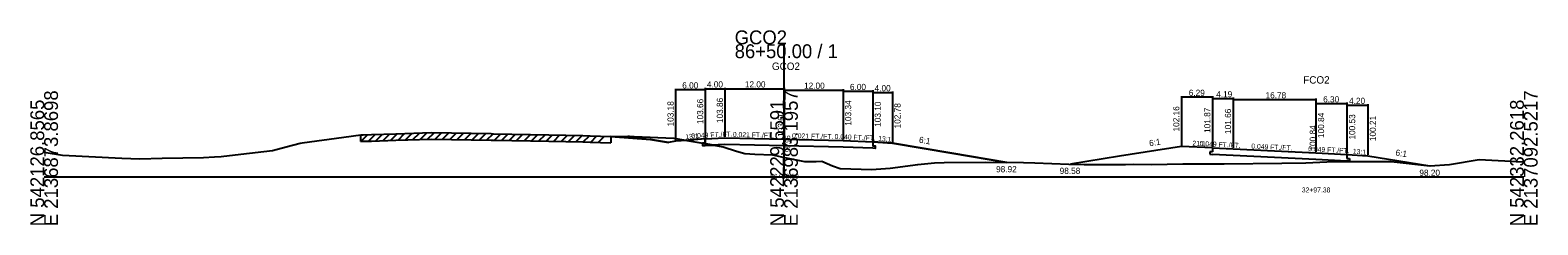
# Model space of a CAD drawing. Extents: x -14327 to 8886, y -10 to 39048.
# Drawn here: x 2997.2 to 3302.8, y 32990.3 to 33029.6 of the extents above; entities that cross this region are included whole.
import ezdxf

# ---------------------------------------------------------------- set-up
doc = ezdxf.new("R2010")
doc.units = 0
for name, color, linetype in [('Level 20', 7, 'Continuous'), ('Level 5', 7, 'Continuous'), ('Level 53', 7, 'Continuous'), ('Level 54', 7, 'Continuous'), ('Level 55', 7, 'Continuous'), ('Level 7', 7, 'Continuous'), ('RD_GPK_XS_Cell', 7, 'Continuous'), ('RD_XS_EwShp', 7, 'Continuous'), ('RD_XS_ExGround', 7, 'Continuous'), ('RD_XS_ExPaveRet', 7, 'Continuous'), ('RD_XS_Pave', 7, 'Continuous'), ('RD_XS_TX_Baseline', 7, 'Continuous'), ('RD_XS_TX_Elev_EX', 7, 'Continuous'), ('RD_XS_TX_Elev_PR', 7, 'Continuous'), ('RD_XS_TX_Station', 7, 'Continuous')]:
    doc.layers.add(name, color=color, linetype=linetype)

msp = doc.modelspace()

# ---------------------------------------------------------------- linework, layer by layer
at = {"layer": 'Level 20'}
for p, q in [((3230.58, 33016.31), (3230.58, 33006.36)), ((3236.87, 33016.11), (3230.58, 33016.11)), ((3236.87, 33016.31), (3236.87, 33006.07)), ((3236.87, 33016.02), (3236.87, 33006.07)), ((3236.87, 33015.82), (3241.06, 33015.82)), ((3241.06, 33016.02), (3241.06, 33005.86)), ((3241.06, 33015.81), (3241.06, 33005.86)), ((3241.06, 33015.61), (3257.84, 33015.61)), ((3257.84, 33015.81), (3257.84, 33005.04)), ((3257.84, 33014.99), (3257.84, 33005.04)), ((3257.84, 33014.79), (3264.14, 33014.79)), ((3264.14, 33014.99), (3264.14, 33004.73)), ((3264.14, 33014.68), (3264.14, 33004.73)), ((3264.14, 33014.48), (3268.34, 33014.48)), ((3268.34, 33014.68), (3268.34, 33004.41)), ((3230.58, 33006.16), (3218, 33004.16)), ((3236.87, 33005.87), (3230.58, 33006.16)), ((3236.34, 33005.06), (3236.34, 33004.56)), ((3236.87, 33005.03), (3236.34, 33005.06)), ((3236.34, 33004.56), (3236.87, 33004.53)), ((3236.87, 33005.87), (3236.87, 33005.03)), ((3236.87, 33005.87), (3241.06, 33005.66)), ((3241.06, 33004.33), (3236.87, 33004.53)), ((3241.06, 33005.66), (3257.84, 33004.84)), ((3257.84, 33004.84), (3264.14, 33004.53)), ((3264.14, 33004.53), (3264.14, 33003.69)), ((3264.14, 33004.53), (3268.34, 33004.21)), ((3218, 33004.16), (3208.06, 33002.58)), ((3257.84, 33003.5), (3241.06, 33004.33)), ((3264.14, 33003.19), (3257.84, 33003.5)), ((3264.14, 33003.69), (3264.66, 33003.67)), ((3264.66, 33003.17), (3264.14, 33003.19)), ((3264.66, 33003.67), (3264.66, 33003.17)), ((3268.34, 33004.21), (3280.93, 33002.21)), ((3280.93, 33002.21), (3281.01, 33002.2))]:
    msp.add_line(p, q, dxfattribs=at)
at = {"layer": 'Level 5'}
for p, q in [((3134, 33007.66), (3134, 33006.82)), ((3134, 33006.82), (3133.5, 33006.8)), ((3133.5, 33006.8), (3133.5, 33006.3)), ((3133.5, 33006.3), (3134, 33006.32)), ((3138, 33006.52), (3134, 33006.32)), ((3150, 33006.27), (3138, 33006.52)), ((3162, 33006.01), (3150, 33006.27)), ((3168, 33005.77), (3162, 33006.01)), ((3168, 33007.1), (3168, 33006.27)), ((3168, 33006.27), (3168.5, 33006.25)), ((3168.5, 33005.75), (3168, 33005.77)), ((3168.5, 33006.25), (3168.5, 33005.75))]:
    msp.add_line(p, q, dxfattribs=at)
at = {"layer": 'Level 54'}
for p, q in [((3128, 33017.81), (3128, 33007.38)), ((3134, 33017.61), (3128, 33017.61)), ((3134, 33018.01), (3134, 33007.86)), ((3134, 33017.81), (3134, 33007.86)), ((3134, 33017.81), (3138, 33017.81)), ((3138, 33018.01), (3138, 33008.06)), ((3138, 33017.81), (3150, 33017.81)), ((3150, 33018.01), (3150, 33007.8)), ((3150, 33017.75), (3150, 33007.8)), ((3150, 33017.55), (3162, 33017.55)), ((3162, 33017.75), (3162, 33007.54)), ((3162, 33017.49), (3162, 33007.54)), ((3162, 33017.29), (3168, 33017.29)), ((3168, 33017.49), (3168, 33007.3)), ((3168, 33017.25), (3168, 33007.3)), ((3168, 33017.05), (3172, 33017.05)), ((3172, 33017.25), (3172, 33006.98))]:
    msp.add_line(p, q, dxfattribs=at)
at = {"layer": 'Level 7'}
for p, q in [((3114.92, 33008.18), (3122.92, 33007.54)), ((3122.92, 33007.54), (3126.56, 33006.94)), ((3134, 33007.66), (3128, 33007.18)), ((3128, 33007.18), (3126.56, 33006.94)), ((3168, 33007.1), (3172, 33006.78)), ((3172, 33006.78), (3184, 33004.78)), ((3184, 33004.78), (3195.17, 33002.92))]:
    msp.add_line(p, q, dxfattribs=at)
at = {"layer": 'RD_GPK_XS_Cell'}
for p, q in [((3150, 33000), (3150, 33026.79)), ((3000, 33000), (3150, 33000)), ((3150, 33000), (3300, 33000))]:
    msp.add_line(p, q, dxfattribs=at)
at = {"layer": 'RD_XS_EwShp'}
for points in [[(3128, 33007.18), (3126.56, 33006.94), (3122.92, 33007.54), (3114.92, 33008.18), (3118.33, 33008.19), (3118.7, 33008.19), (3119.65, 33008.15), (3127.69, 33007.8), (3130.27, 33007.36)], [(3134, 33007.66), (3130.27, 33007.36), (3132.7, 33006.94), (3133.5, 33006.8), (3134, 33006.82)], [(3133.5, 33006.8), (3133.5, 33006.3), (3134, 33006.32), (3135.7, 33006.41)], [(3154.15, 33003.07), (3156.54, 33003.12), (3157.7, 33003.14), (3159.84, 33002.2), (3161.41, 33001.65), (3163.54, 33001.58), (3167.71, 33001.49), (3171.53, 33001.74), (3177.1, 33002.51), (3180.5, 33002.84), (3182.46, 33002.91), (3190.84, 33002.99), (3195.17, 33002.92), (3184, 33004.78), (3172, 33006.78), (3168, 33007.1), (3168, 33006.27), (3168.5, 33006.25), (3168.5, 33005.75), (3168, 33005.77), (3162, 33006.01), (3150, 33006.27), (3138, 33006.52), (3135.7, 33006.41), (3137.69, 33006.06), (3140.35, 33005.2), (3142.09, 33004.68), (3144.09, 33004.58), (3147.7, 33004.45), (3150.12, 33003.93)]]:
    msp.add_lwpolyline(points, close=True, dxfattribs=at)
at = {"layer": 'RD_XS_ExGround'}
for p, q in [((3052.29, 33006.9), (3060.76, 33008.03)), ((3060.76, 33008.03), (3064.23, 33008.47)), ((3064.23, 33008.47), (3064.7, 33008.48)), ((3064.7, 33008.48), (3066.35, 33008.53)), ((3066.35, 33008.53), (3071.32, 33008.7)), ((3071.32, 33008.7), (3078.55, 33008.93)), ((3078.55, 33008.93), (3090.61, 33008.73)), ((3090.61, 33008.73), (3091.08, 33008.72)), ((3091.08, 33008.72), (3102.3, 33008.51)), ((3102.3, 33008.51), (3109.2, 33008.36)), ((3109.2, 33008.36), (3110.69, 33008.3)), ((3110.69, 33008.3), (3114.92, 33008.18)), ((3114.92, 33008.18), (3118.33, 33008.19)), ((3118.33, 33008.19), (3118.7, 33008.19)), ((3118.7, 33008.19), (3119.65, 33008.15)), ((3119.65, 33008.15), (3127.69, 33007.8)), ((3127.69, 33007.8), (3132.7, 33006.94)), ((3000, 33004.97), (3003.69, 33004.37)), ((3035.89, 33004.11), (3039.85, 33004.58)), ((3039.85, 33004.58), (3046.28, 33005.31)), ((3046.28, 33005.31), (3049.08, 33006.09)), ((3049.08, 33006.09), (3051.88, 33006.78)), ((3051.88, 33006.78), (3052.29, 33006.9)), ((3132.7, 33006.94), (3137.69, 33006.06)), ((3137.69, 33006.06), (3140.35, 33005.2)), ((3140.35, 33005.2), (3142.09, 33004.68)), ((3142.09, 33004.68), (3144.09, 33004.58)), ((3144.09, 33004.58), (3147.7, 33004.45)), ((3147.7, 33004.45), (3150.12, 33003.93)), ((3003.69, 33004.37), (3015.74, 33003.78)), ((3015.74, 33003.78), (3019.38, 33003.63)), ((3019.38, 33003.63), (3023.93, 33003.74)), ((3023.93, 33003.74), (3032.28, 33003.92)), ((3032.28, 33003.92), (3034.55, 33004.03)), ((3034.55, 33004.03), (3035.89, 33004.11)), ((3150.12, 33003.93), (3154.15, 33003.07)), ((3154.15, 33003.07), (3156.54, 33003.12)), ((3156.54, 33003.12), (3157.7, 33003.14)), ((3157.7, 33003.14), (3159.84, 33002.2)), ((3159.84, 33002.2), (3161.41, 33001.65)), ((3161.41, 33001.65), (3163.54, 33001.58)), ((3163.54, 33001.58), (3167.71, 33001.49)), ((3167.71, 33001.49), (3171.53, 33001.74)), ((3171.53, 33001.74), (3177.1, 33002.51)), ((3177.1, 33002.51), (3180.5, 33002.84)), ((3180.5, 33002.84), (3182.46, 33002.91)), ((3182.46, 33002.91), (3190.84, 33002.99)), ((3190.84, 33002.99), (3198.55, 33002.87)), ((3198.55, 33002.87), (3200.85, 33002.84)), ((3200.85, 33002.84), (3207.77, 33002.59)), ((3207.77, 33002.59), (3210.86, 33002.48)), ((3210.86, 33002.48), (3219.21, 33002.47)), ((3219.21, 33002.47), (3220.87, 33002.55)), ((3220.87, 33002.55), (3224.48, 33002.51)), ((3224.48, 33002.51), (3230.88, 33002.63)), ((3230.88, 33002.63), (3239.23, 33002.6)), ((3239.23, 33002.6), (3250.9, 33002.77)), ((3250.9, 33002.77), (3255.79, 33002.82)), ((3255.79, 33002.82), (3261.46, 33003.1)), ((3261.46, 33003.1), (3273.07, 33003.09)), ((3273.07, 33003.09), (3280.93, 33002.19)), ((3280.93, 33002.19), (3284.92, 33002.51)), ((3284.92, 33002.51), (3290.94, 33003.5)), ((3290.94, 33003.5), (3300, 33003.05))]:
    msp.add_line(p, q, dxfattribs=at)
at = {"layer": 'RD_XS_ExPaveRet'}
for p, q in [((3064.23, 33007.17), (3065.57, 33008.51)), ((3064.23, 33007.17), (3064.23, 33008.47)), ((3065.73, 33007.21), (3067.08, 33008.56)), ((3067.23, 33007.26), (3068.58, 33008.61)), ((3068.73, 33007.31), (3070.08, 33008.66)), ((3070.24, 33007.37), (3071.59, 33008.71)), ((3071.32, 33007.4), (3078.55, 33007.63)), ((3071.74, 33007.42), (3073.08, 33008.76)), ((3073.24, 33007.46), (3074.59, 33008.81)), ((3074.75, 33007.51), (3076.09, 33008.85)), ((3076.25, 33007.56), (3077.59, 33008.9)), ((3077.75, 33007.6), (3079.07, 33008.92)), ((3078.55, 33007.63), (3090.61, 33007.43)), ((3079.25, 33007.62), (3080.54, 33008.9)), ((3080.76, 33007.59), (3082.04, 33008.87)), ((3082.26, 33007.57), (3083.54, 33008.85)), ((3083.76, 33007.54), (3085.04, 33008.82)), ((3085.27, 33007.52), (3086.55, 33008.8)), ((3086.77, 33007.49), (3088.05, 33008.77)), ((3088.27, 33007.47), (3089.55, 33008.75)), ((3089.78, 33007.45), (3091.06, 33008.72)), ((3091.28, 33007.42), (3092.56, 33008.69)), ((3092.78, 33007.39), (3094.06, 33008.67)), ((3094.28, 33007.36), (3095.56, 33008.64)), ((3095.79, 33007.33), (3097.06, 33008.61)), ((3097.29, 33007.3), (3098.57, 33008.58)), ((3098.79, 33007.27), (3100.07, 33008.55)), ((3100.3, 33007.25), (3101.57, 33008.52)), ((3101.8, 33007.22), (3103.08, 33008.49)), ((3103.3, 33007.19), (3104.58, 33008.46)), ((3104.8, 33007.15), (3106.08, 33008.43)), ((3106.31, 33007.12), (3107.58, 33008.4)), ((3107.81, 33007.09), (3109.09, 33008.36)), ((3109.31, 33007.06), (3110.57, 33008.31)), ((3110.82, 33007), (3112.08, 33008.26)), ((3112.32, 33006.96), (3113.59, 33008.22)), ((3114.92, 33008.18), (3114.92, 33006.88)), ((3064.23, 33007.17), (3064.7, 33007.18)), ((3064.7, 33007.18), (3066.35, 33007.23)), ((3066.35, 33007.23), (3071.32, 33007.4)), ((3090.61, 33007.43), (3091.08, 33007.42)), ((3091.08, 33007.42), (3102.3, 33007.21)), ((3102.3, 33007.21), (3109.2, 33007.06)), ((3109.2, 33007.06), (3110.69, 33007)), ((3110.69, 33007), (3114.92, 33006.88))]:
    msp.add_line(p, q, dxfattribs=at)
at = {"layer": 'RD_XS_Pave'}
for p, q in [((3134, 33007.66), (3138, 33007.86)), ((3138, 33007.86), (3150, 33007.6)), ((3150, 33007.6), (3162, 33007.34)), ((3162, 33007.34), (3168, 33007.1))]:
    msp.add_line(p, q, dxfattribs=at)

# ---------------------------------------------------------------- texts
at = {"layer": 'Level 20'}
for s, height, p in [('FCO2', 1.5, (3255.27, 33018.84)), ('6.29', 1.25, (3232.07, 33016.36)), ('4.19', 1.25, (3237.63, 33016.07)), ('16.78', 1.25, (3247.63, 33015.86)), ('6.30', 1.25, (3259.31, 33015.04)), ('4.20', 1.25, (3264.57, 33014.73)), ('98.58', 1.25, (3205.89, 33000.58)), ('98.20', 1.25, (3278.82, 33000.2)), ('32+97.38', 1, (3254.98, 32996.84))]:
    msp.add_text(s, height=height, dxfattribs=at).set_placement(p)
for s, height, rotation, p in [('102.16', 1.25, 90, (3230.16, 33009.16)), ('101.87', 1.25, 90, (3236.44, 33008.87)), ('101.66', 1.25, 90, (3240.64, 33008.66)), ('100.84', 1.25, 90, (3259.51, 33007.84)), ('100.53', 1.25, 90, (3265.81, 33007.53)), ('100.21', 1.25, 90, (3270.01, 33007.21)), ('6:1', 1.25, 9.0358, (3224.13, 33006.15)), (' 100.84', 1.25, 90, (3257.84, 33004.84)), ('21:1', 1, 357.3164, (3232.79, 33006.31)), ('0.049 FT./FT.', 1, 357.1876, (3234.24, 33006.25)), ('0.049 FT./FT.', 1, 357.1882, (3244.72, 33005.73)), ('0.049 FT./FT.', 1, 357.1889, (3256.26, 33005.17)), ('13:1', 1, 355.6416, (3265.3, 33004.69)), ('6:1', 1.25, 350.9778, (3273.92, 33004.33))]:
    msp.add_text(s, height=height, rotation=rotation, dxfattribs=at).set_placement(p)
at = {"layer": 'Level 53'}
for s, rotation, p in [('103.18', 90, (3127.62, 33010.18)), ('103.66', 90, (3133.62, 33010.66)), ('103.86', 90, (3137.62, 33010.86)), ('103.34', 90, (3163.62, 33010.34)), ('103.10', 90, (3169.63, 33010.1)), ('102.78', 90, (3173.63, 33009.78)), ('6:1', 350.5377, (3177.3, 33006.92))]:
    msp.add_text(s, height=1.25, rotation=rotation, dxfattribs=at).set_placement(p)
msp.add_text('98.92', height=1.25, dxfattribs=at).set_placement((3193, 33000.92))
at = {"layer": 'Level 54'}
for s, p in [('6.00', (3129.37, 33017.86)), ('4.00', (3134.37, 33018.06)), ('12.00', (3142.07, 33018.06)), ('12.00', (3154.07, 33017.8)), ('6.00', (3163.37, 33017.54)), ('4.00', (3168.37, 33017.3))]:
    msp.add_text(s, height=1.25, dxfattribs=at).set_placement(p)
at = {"layer": 'Level 55'}
for s, rotation, p in [('13:1', 4.5739, (3130.03, 33007.59)), ('0.049 FT./FT.', 2.8328, (3131.25, 33007.77)), ('0.021 FT./FT.', 358.7779, (3139.62, 33008.07)), ('0.021 FT./FT.', 358.7779, (3151.62, 33007.82)), ('0.040 FT./FT.', 357.7094, (3160.24, 33007.66)), ('13:1', 355.4261, (3169.07, 33007.27))]:
    msp.add_text(s, height=1, rotation=rotation, dxfattribs=at).set_placement(p)
at = {"layer": 'RD_GPK_XS_Cell'}
for s, p in [('GCO2', (3140, 33026.79)), ('86+50.00 / 1', (3140, 33023.99))]:
    msp.add_text(s, height=2.8, dxfattribs=at).set_placement(p)
for s, p in [('E 2136873.8698', (3002.8, 32990)), ('E 2136983.1957', (3152.8, 32990)), ('E 2137092.5217', (3302.8, 32990)), ('N 542126.8565', (3000, 32990)), ('N 542229.5591', (3150, 32990)), ('N 542332.2618', (3300, 32990))]:
    msp.add_text(s, height=2.8, rotation=90, dxfattribs=at).set_placement(p)
at = {"layer": 'RD_XS_TX_Baseline'}
msp.add_text('GCO2', height=1.5, dxfattribs=at).set_placement((3147.55, 33021.6))
at = {"layer": 'RD_XS_TX_Elev_EX'}
msp.add_text('99.95', height=1, rotation=90, dxfattribs=at).set_placement((3151.25, 33004.95))
at = {"layer": 'RD_XS_TX_Elev_PR'}
msp.add_text(' 103.60', height=1.25, rotation=90, dxfattribs=at).set_placement((3150, 33007.6))
at = {"layer": 'RD_XS_TX_Station'}
msp.add_text('86+50.00', height=1, dxfattribs=at).set_placement((3147.19, 32999.6))

doc.saveas('drawing.dxf')
